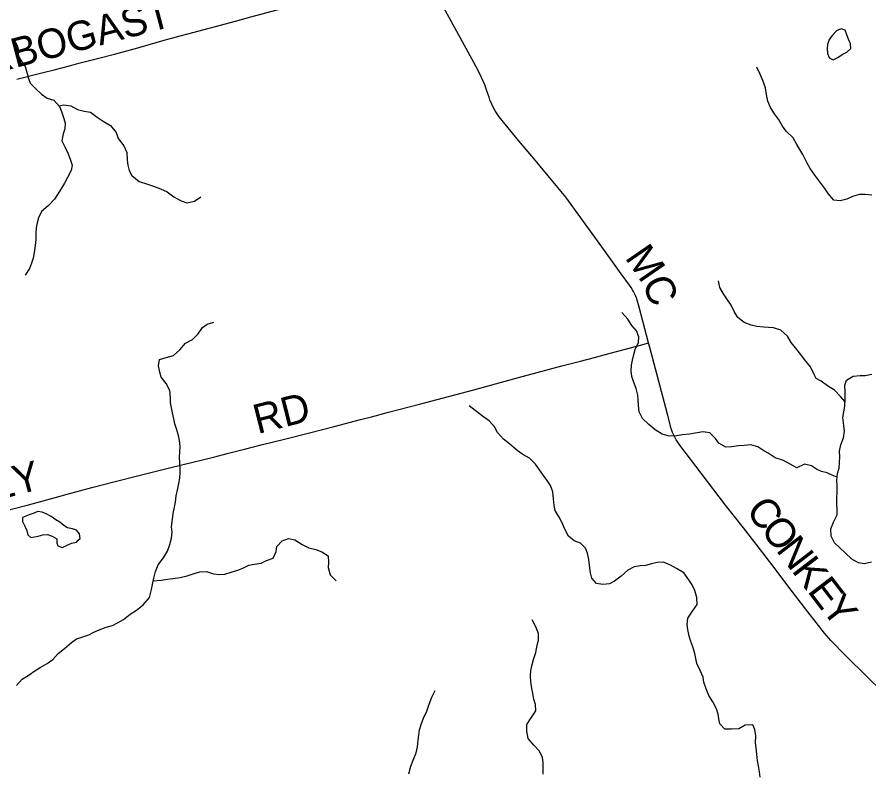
# Model space of a CAD drawing. Extents: x 1410790 to 1770854, y 566777 to 831614.
# Drawn here: x 1657289 to 1666001, y 712791 to 720526 of the extents above; entities that cross this region are included whole.
import ezdxf

# ---------------------------------------------------------------- set-up
doc = ezdxf.new("R2010")
doc.units = 0
for name, color, linetype in [('GM_X_County_Road', 7, 'Continuous'), ('GM_X_County_Road_Text', 7, 'Continuous'), ('GM_X_Minor_Lake', 7, 'Continuous'), ('GM_X_Minor_River', 7, 'Continuous'), ('GM_X_Township_Road', 7, 'Continuous'), ('GM_X_Township_Road_Text', 7, 'Continuous')]:
    doc.layers.add(name, color=color, linetype=linetype)

msp = doc.modelspace()

# ---------------------------------------------------------------- linework, layer by layer
at = {"layer": 'GM_X_County_Road'}
for points in [[(1663747.7, 717191.2), (1663651.4, 717558.2), (1663623.1, 717652.1), (1663614.2, 717675.9), (1663604.6, 717697), (1663594.9, 717716.5), (1663584.4, 717734.8), (1663568.3, 717759.3), (1663552.6, 717781.8), (1663466.2, 717899.1), (1663313.9, 718112.9), (1663199.2, 718272.7), (1663055.6, 718472.4), (1662900.2, 718683.8), (1662639.6, 719000.1), (1662555.3, 719100.7), (1662418.4, 719264.1), (1662219.5, 719504.3), (1662190.7, 719544.6), (1662175.3, 719571.8), (1662158.6, 719602.4), (1662142.9, 719635.4), (1662125.4, 719677.9), (1662115.8, 719704.8), (1662096.8, 719760.2), (1662071.6, 719832.8), (1662056.3, 719871.3), (1662039.5, 719907.6), (1662021.4, 719943.8), (1661979.9, 720023.8), (1661901.4, 720167.7), (1661727.6, 720483.8), (1661632.1, 720656)], [(1657041.6, 715442.3), (1657406.4, 715536.2), (1657517.2, 715565.8), (1657691, 715613.1), (1657801.6, 715643.3), (1658054.8, 715712.1), (1658277.3, 715768.5), (1658547.4, 715837.2), (1658849.3, 715913.2), (1659088.2, 715972), (1659311.1, 716026.7), (1659438.1, 716058.3), (1659627.8, 716106.8), (1659786.5, 716147.4), (1660025, 716207.3), (1660279.3, 716272), (1660533.4, 716337.2), (1660803.1, 716407.1), (1660913.9, 716436.6), (1661088, 716482.3), (1661405.4, 716564.7), (1661959.9, 716712.9), (1662244.5, 716790.6), (1662418.5, 716838), (1662608.6, 716888.4), (1662862.1, 716956.6), (1663052.5, 717005.9), (1663195, 717043.8), (1663353.4, 717085.8), (1663511.9, 717127.4), (1663701.9, 717178.8), (1663747.7, 717191.2)], [(1666134.9, 713625.1), (1665982.8, 713774.5), (1665760.6, 713993.1), (1665611.8, 714146.1), (1665546.8, 714220.3), (1665376.5, 714441.2), (1665206.9, 714662.5), (1665017.4, 714910), (1664847.4, 715131), (1664716.9, 715299.6), (1664535.5, 715532.4), (1664286.2, 715858), (1664067.3, 716145.1), (1664045.7, 716174.3), (1664029.7, 716199.4), (1664021.6, 716213.5), (1664011.2, 716233.8), (1664004.9, 716247.4), (1663993, 716276.1), (1663986.9, 716293.7), (1663978.9, 716317.3), (1663940, 716463.9), (1663830.8, 716876.1), (1663759.7, 717145.8), (1663747.7, 717191.2)]]:
    msp.add_lwpolyline(points, dxfattribs=at)
at = {"layer": 'GM_X_Minor_Lake'}
for points in [[(1665813.1, 720251.4), (1665793.4, 720299.6), (1665773.7, 720343.9), (1665758.1, 720392.1), (1665716.1, 720406.5), (1665669.9, 720384.8), (1665629.5, 720341), (1665595.1, 720297.1), (1665578.7, 720245.1), (1665572.4, 720205.1), (1665578, 720152.9), (1665593.7, 720110.7), (1665615.8, 720098.9)], [(1665615.8, 720098.9), (1665635.6, 720088.4), (1665681.8, 720110.1), (1665728.1, 720143.8), (1665776.4, 720165.5), (1665814.7, 720205.3), (1665813.1, 720251.4)], [(1657915, 715171.8), (1657933.9, 715190.5), (1657928.3, 715236.6), (1657898.5, 715276.9), (1657854.6, 715289.3), (1657804.6, 715299.7), (1657766.7, 715322), (1657724.9, 715356.4), (1657685, 715382.7), (1657637.2, 715415.2), (1657587.4, 715443.6), (1657545.4, 715459.9), (1657501.4, 715466.3), (1657455.2, 715444.6), (1657413, 715430.8), (1657344.7, 715405.3)], [(1657344.7, 715405.3), (1657346.4, 715363.2), (1657368, 715316.9), (1657387.7, 715272.7), (1657399.4, 715226.5), (1657431.2, 715200.2), (1657503.4, 715215.7), (1657551.6, 715227.4), (1657599.7, 715231), (1657649.7, 715212.6), (1657695.5, 715188.2), (1657697.2, 715146.1), (1657705, 715114), (1657748.9, 715097.6), (1657801.2, 715121.3), (1657847.4, 715141), (1657895.6, 715152.7), (1657915, 715171.8)]]:
    msp.add_lwpolyline(points, dxfattribs=at)
at = {"layer": 'GM_X_Minor_River'}
for points in [[(1657252.6, 720310.4), (1657290.1, 720234), (1657303.7, 720181.8), (1657301.3, 720129.7), (1657330.9, 720077.4), (1657372.5, 720019), (1657392, 719948.7), (1657405.6, 719898.5), (1657423.3, 719848.2), (1657482.9, 719787.7), (1657540.6, 719737.2), (1657596.4, 719696.7), (1657666.3, 719676.1), (1657721.9, 719609.6), (1657743.5, 719559.3), (1657759.2, 719509.1), (1657782.7, 719444.8), (1657778.2, 719382.7), (1657761.8, 719330.7), (1657747.2, 719260.7), (1657782.8, 719192.2), (1657810.3, 719125.9), (1657835.8, 719061.6), (1657851.4, 719009.4), (1657843, 718955.3), (1657804.4, 718885.4), (1657773.9, 718825.5), (1657743.4, 718773.7), (1657711, 718719.8), (1657672.5, 718661.9), (1657605.8, 718594.3), (1657539.3, 718536.7), (1657506.8, 718472.7), (1657494.3, 718420.7), (1657483.9, 718368.7), (1657479.5, 718316.6), (1657481, 718248.5), (1657474.5, 718188.4), (1657463.9, 718116.3), (1657455.5, 718058.2), (1657437, 718006.3), (1657416.6, 717954.3), (1657372, 717884.5)], [(1666029.4, 718704.3), (1665963.3, 718710.9), (1665903.3, 718711.3), (1665833, 718689.8), (1665776.7, 718662.2), (1665706.4, 718644.7), (1665642.4, 718651.2), (1665584.9, 718721.8), (1665551.2, 718772.1), (1665499.7, 718840.7), (1665446.1, 718907.2), (1665398.6, 718977.7), (1665369, 719032.1), (1665325.6, 719118.6), (1665293.9, 719170.9), (1665264.3, 719223.3), (1665224.7, 719289.7), (1665155.2, 719356.4), (1665117.5, 719408.8), (1665076, 719479.2), (1665034.4, 719533.7), (1664992.8, 719600.1), (1664967.3, 719664.4), (1664951.8, 719734.7), (1664942.3, 719802.9), (1664914.8, 719875.3), (1664885.4, 719949.7), (1664855.8, 720014)], [(1657715.9, 719616.8), (1657768.1, 719627.3), (1657838.1, 719616.7), (1657907.9, 719578.2), (1657975.9, 719563.6), (1658039.9, 719551.1), (1658107.6, 719500.5), (1658171.4, 719460), (1658245.2, 719417.3), (1658302.7, 719344.8), (1658322.3, 719282.5), (1658381.8, 719207.9), (1658411.3, 719139.6), (1658414.7, 719061.4), (1658420.3, 719011.2), (1658435.9, 718957), (1658463.6, 718904.7), (1658539.2, 718842), (1658623.1, 718815.3), (1658683, 718794.8), (1658754.9, 718768.3), (1658824.8, 718735.7), (1658892.5, 718687.1), (1658968.3, 718644.4), (1659026.3, 718626), (1659104.5, 718641.4), (1659166.9, 718687.1)], [(1665757.7, 716587.6), (1665710.9, 716644.1), (1665647.3, 716706.7), (1665577.5, 716751.4), (1665511.8, 716800), (1665459.9, 716826.4), (1665438.3, 716876.7), (1665402.8, 716947.1), (1665343.3, 717021.7), (1665305.6, 717072.1), (1665250.1, 717140.7), (1665206.4, 717197.2), (1665166.9, 717261.6), (1665101.3, 717322.2), (1665025.3, 717344.9), (1664975.3, 717349.2), (1664925.2, 717351.6), (1664853.2, 717358.2), (1664797.2, 717372.6), (1664725.3, 717401.2), (1664659.6, 717451.9), (1664624, 717514.3), (1664590.5, 717578.7), (1664546.9, 717643.1), (1664513.3, 717693.5), (1664477.7, 717757.9), (1664462.2, 717826.2)], [(1665677.1, 715818.7), (1665638.4, 715830.8), (1665572.6, 715861.3), (1665516.6, 715875.8), (1665464.7, 715900.2), (1665412.9, 715932.7), (1665340.9, 715949.3), (1665264.5, 715911.8), (1665194.7, 715950.4), (1665126.9, 715987), (1665041, 716015.7), (1664969.3, 716064.3), (1664917.4, 716094.8), (1664865.6, 716127.3), (1664791.7, 716149.9), (1664725.5, 716140.4), (1664667.4, 716136.8), (1664597.2, 716127.3), (1664537.1, 716123.7), (1664467.3, 716164.4), (1664431.6, 716214.7), (1664374, 716271.3), (1664304, 716281.8), (1664167.6, 716258.8), (1664095.4, 716251.3), (1664033.3, 716241.8), (1663959.1, 716236.3), (1663885.1, 716256.9), (1663813.4, 716303.6), (1663751.7, 716358.2), (1663684.1, 716418.8), (1663650.6, 716487.2), (1663643.1, 716549.4), (1663641.5, 716607.5), (1663637.9, 716657.7), (1663620.4, 716726), (1663592.9, 716798.3), (1663577.3, 716848.6), (1663569.7, 716904.8), (1663572.2, 716962.9), (1663584.6, 717014.9), (1663597.1, 717072.9), (1663609.5, 717125), (1663644.1, 717194.9), (1663646.6, 717255), (1663625, 717315.3), (1663577.4, 717369.8), (1663533.8, 717434.2), (1663474.2, 717502.8)], [(1658908.3, 715562.2), (1658916.8, 715628.3), (1658933.4, 715700.3), (1658943.8, 715754.3), (1658952.2, 715806.4), (1658958.7, 715864.5), (1658957.1, 715914.6), (1658953.5, 715968.8), (1658951.9, 716018.9), (1658954.4, 716079), (1658956.8, 716131.1), (1658951.2, 716191.3), (1658939.6, 716245.5), (1658920.2, 716313.8), (1658902.5, 716364), (1658890.9, 716414.2), (1658877.3, 716474.4), (1658858.1, 716578.8), (1658858.5, 716630.9), (1658853.1, 716703.1), (1658813.6, 716775.6), (1658764, 716840.1), (1658750.4, 716892.3), (1658734.9, 716958.5), (1658747.4, 717022.6), (1658813.6, 717042.1), (1658887.9, 717063.6), (1658952.5, 717121.3), (1659011.1, 717189), (1659083.5, 717226.6), (1659140, 717284.3), (1659184.6, 717350.1), (1659234.9, 717381.8), (1659301.2, 717403.3)], [(1666026.1, 714949.7), (1665953.8, 714932.2), (1665895.8, 714940.7), (1665826, 714979.3), (1665756.4, 715044), (1665704.8, 715094.5), (1665649.1, 715145.1), (1665613.6, 715215.5), (1665610.1, 715289.7), (1665642.8, 715363.6), (1665677.4, 715433.5), (1665677.8, 715485.7), (1665672.2, 715545.8), (1665672.6, 715595.9), (1665677.2, 715670.1), (1665677.7, 715726.2), (1665674.1, 715788.4), (1665680.7, 715856.5), (1665695.1, 715910.5), (1665701.6, 715964.6), (1665704, 716024.7), (1665698.5, 716084.9), (1665713, 716148.9), (1665741.6, 716220.9), (1665750.2, 716289), (1665744.6, 716345.2), (1665735.2, 716427.4), (1665756.2, 716543.5), (1665758.7, 716615.7), (1665757.3, 716685.8), (1665755.8, 716758), (1665770.3, 716810), (1665838.7, 716851.6), (1665910.9, 716859.1), (1665960.9, 716856.7), (1666031.1, 716872.2)], [(1662529.2, 716012.5), (1662461.4, 716049.1), (1662403.6, 716089.6), (1662324.1, 716160.3), (1662262.3, 716204.9), (1662200.8, 716273.5), (1662171.2, 716331.9), (1662115.6, 716394.4), (1662047.9, 716443), (1661912.5, 716546.2)], [(1664889.1, 712748.9), (1664881.5, 712803.1), (1664872, 712863.3), (1664862.4, 712915.5), (1664854.9, 712983.8), (1664847.4, 713050), (1664841.8, 713100.1), (1664844.4, 713170.3), (1664832.8, 713234.5), (1664815.2, 713284.8), (1664735.1, 713279.4), (1664670.7, 713243.8), (1664596.5, 713240.3), (1664526.5, 713240.9), (1664476.8, 713293.4), (1664467.2, 713343.6), (1664459.6, 713393.8), (1664442, 713448), (1664404.5, 713518.5), (1664364.9, 713582.9), (1664335.4, 713651.3), (1664313.9, 713719.7), (1664304.3, 713771.9), (1664276.8, 713838.2), (1664241.3, 713910.7), (1664229.7, 713960.9), (1664220.1, 714013.1), (1664200.6, 714081.4), (1664179, 714137.7), (1664161.4, 714190), (1664149.9, 714258.2), (1664142.3, 714310.4), (1664148.8, 714374.5), (1664195.5, 714448.3), (1664246.1, 714514.1), (1664240.6, 714586.3), (1664219.1, 714658.7), (1664191.6, 714715), (1664159.9, 714767.4), (1664106.4, 714837.9), (1664032.6, 714882.6), (1663970.8, 714917.2), (1663898.9, 714947.8), (1663834.8, 714946.2), (1663776.6, 714930.6), (1663716.4, 714915.1), (1663664.3, 714911.4), (1663600.1, 714899.9), (1663535.8, 714866.3), (1663467.2, 714804.7), (1663400.7, 714753), (1663346.4, 714725.4), (1663278.2, 714717.9), (1663214.2, 714728.4), (1663166.6, 714784.9), (1663153, 714839.1), (1663145.4, 714889.3), (1663138, 714975.5), (1663122.5, 715041.8), (1663100.9, 715092.1), (1663051.2, 715142.6), (1662987.3, 715167.1), (1662927.6, 715215.7), (1662890.1, 715286.1), (1662860.6, 715356.5), (1662833, 715408.8), (1662793.4, 715477.3), (1662781.8, 715527.5), (1662776.4, 715597.7), (1662766.9, 715667.9), (1662745.4, 715734.2), (1662711.7, 715784.6), (1662672.1, 715835), (1662626.5, 715901.5), (1662590.8, 715951.9), (1662529.2, 716012.5)], [(1657283.2, 713687.8), (1657341.7, 713751.5), (1657412.2, 713795.1), (1657472.6, 713836.7), (1657524.9, 713870.4), (1657595.4, 713910), (1657655.8, 713951.7), (1657710.4, 714013.4), (1657774.8, 714063), (1657845.4, 714124.7), (1657897.8, 714162.4), (1657952, 714182), (1658024.3, 714203.5), (1658074.6, 714231.2), (1658128.9, 714254.9), (1658201.2, 714282.4), (1658265.4, 714300), (1658315.7, 714327.7), (1658378.1, 714361.3), (1658446.6, 714414.9), (1658509.1, 714458.6), (1658577.6, 714512.2), (1658642.2, 714585.9), (1658662.9, 714667.9), (1658675.3, 714718), (1658687.9, 714784), (1658704.4, 714854.1), (1658731, 714922), (1658787.6, 714991.8), (1658828.2, 715061.6), (1658850.8, 715129.6), (1658867.3, 715193.6), (1658873.8, 715253.7), (1658870.2, 715307.9), (1658878.9, 715388), (1658887.3, 715446.1), (1658897.8, 715510.1), (1658908.3, 715562.2)], [(1658682.4, 714755.5), (1658761.8, 714763.4), (1658828, 714775), (1658882.1, 714782.6), (1658956.3, 714790), (1659028.6, 714807.6), (1659098.9, 714833.1), (1659159.1, 714850.7), (1659225.2, 714854.2), (1659297.1, 714829.6), (1659363.2, 714823.1), (1659415.3, 714826.8), (1659479.5, 714844.3), (1659547.8, 714865.9), (1659598, 714885.6), (1659660.4, 714917.2), (1659718.5, 714926.8), (1659786.7, 714938.3), (1659841, 714963.9), (1659909.3, 714989.5), (1659937.9, 715057.4), (1659944.3, 715107.5), (1660000.8, 715165.2), (1660065.1, 715188.8), (1660129.1, 715176.3), (1660204.8, 715127.6), (1660272.7, 715093.1), (1660344.7, 715078.5), (1660406.6, 715054), (1660470.3, 715013.4), (1660473.8, 714943.2), (1660471.4, 714893.1), (1660492.8, 714816.8), (1660552.5, 714758.2)], [(1662668, 712779.7), (1662670.5, 712829.8), (1662669, 712897.9), (1662661.4, 712948.1), (1662631.9, 713014.5), (1662574.2, 713075.1), (1662514.7, 713143.7), (1662501.3, 713220), (1662503.8, 713286.2), (1662546.4, 713354), (1662595, 713425.8), (1662589.6, 713492), (1662574, 713544.3), (1662562.4, 713606.5), (1662554.8, 713656.7), (1662543.3, 713727), (1662539.8, 713781.1), (1662542.2, 713835.2), (1662556.7, 713901.3), (1662569.2, 713953.3), (1662593.8, 714025.3), (1662608.4, 714097.4), (1662620.8, 714151.4), (1662621.3, 714219.6), (1662595.8, 714285.9), (1662558.3, 714356.4)], [(1661296, 712783.9), (1661316.7, 712861.9), (1661339.2, 712921.9), (1661369.8, 712997.9), (1661384.4, 713059.9), (1661390.9, 713126.1), (1661397.3, 713178.1), (1661405.8, 713232.2), (1661422.2, 713286.2), (1661446.8, 713352.2), (1661481.4, 713424.1), (1661504, 713494.1), (1661530.6, 713566.1), (1661565.2, 713634)]]:
    msp.add_lwpolyline(points, dxfattribs=at)
at = {"layer": 'GM_X_Township_Road'}
msp.add_lwpolyline([(1657286.4, 719888.5), (1657556.8, 719957.7), (1657668.2, 719985.4), (1657826.5, 720026.7), (1657921.6, 720052.4), (1658112.6, 720100.9), (1658286.9, 720147.3), (1658524.4, 720212), (1658792.4, 720289), (1658955.5, 720334.1), (1659034.4, 720355.1), (1659521.5, 720483.9), (1659679.9, 720526.6), (1659949.5, 720598.3), (1660044.6, 720623.4), (1660155.3, 720653.1), (1660298, 720689.6), (1660441.4, 720725.1), (1660600.7, 720764.7), (1660776, 720808.1), (1660901.1, 720840.2), (1660997.8, 720864.6), (1661054.3, 720881.2)], dxfattribs=at)

# ---------------------------------------------------------------- texts
at = {"layer": 'GM_X_County_Road_Text'}
for s, rotation, p in [('M', 304.56907, (1663499.2, 718063.9)), ('C', 292.10075, (1663675.7, 717811)), ('RD', 14.27492, (1659748.5, 716258.4)), ('SHOREY', 14.82115, (1655909.9, 715268.1)), ('C', 307.44366, (1664733.1, 715475.7)), ('O', 307.44505, (1664882.9, 715280.1)), ('N', 307.4477, (1665043.4, 715070.5)), ('K', 307.444, (1665203.9, 714860.9)), ('E', 307.45213, (1665364.5, 714651.2)), ('Y', 308.17006, (1665503.5, 714469.9))]:
    msp.add_text(s, height=300, rotation=rotation, dxfattribs=at).set_placement(p)
at = {"layer": 'GM_X_Township_Road_Text'}
msp.add_text('COLLINS-ARBOGAST', height=300, rotation=14.86936, dxfattribs=at).set_placement((1654946.6, 719386.5))

doc.saveas('drawing.dxf')
